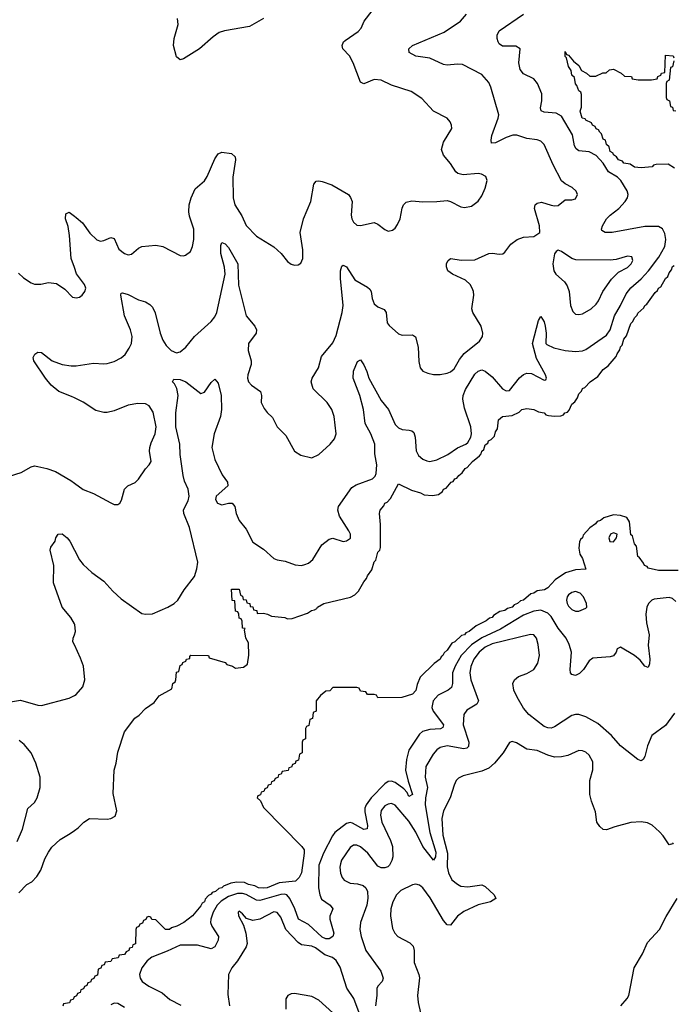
# Model space of a CAD drawing. Header units: inches. Extents: x 1473912 to 1647258, y 640388 to 773423.
# Tile 370 of 420: x 1599685 to 1603455, y 672639 to 678318. Entities that reach past the tile are written whole.
import ezdxf

# ---------------------------------------------------------------- set-up
doc = ezdxf.new("R2010")
doc.units = ezdxf.units.IN
doc.header["$MEASUREMENT"] = 0
doc.layers.add('B5697', color=7, linetype='Continuous')
doc.layers.add('B6607', color=7, linetype='Continuous')

msp = doc.modelspace()

# ---------------------------------------------------------------- linework, layer by layer
at = {"layer": 'B5697', "color": 5}
for points, elevation in [([(1600000, 676888.3), (1599981.6, 676941.6), (1599972.8, 677072.8), (1599964.9, 677124.9), (1599949.7, 677170), (1599950, 677198), (1599970, 677207.3), (1600000, 677184.6)], 680), ([(1599676.9, 676856.9), (1599706.5, 676830), (1599750, 676799.6), (1599770, 676792.9), (1599806.6, 676793.4), (1599850, 676801.6), (1599896.7, 676796.7), (1599944.4, 676764.4), (1599990, 676718.8), (1600000, 676716.4)], 680), ([(1600000, 676136.6), (1599984.4, 676144.4), (1599910, 676174.6), (1599866.3, 676210), (1599833.2, 676250), (1599766.6, 676350), (1599762, 676370), (1599772.7, 676390), (1599790, 676400.4), (1599810, 676399.3), (1599871.4, 676351.4), (1599930.2, 676330.2), (1599981.2, 676321.2), (1600000, 676321)], 660), ([(1599590, 675674.2), (1599693.9, 675706.1), (1599750, 675739.5), (1599770, 675744.2), (1599790, 675741.7), (1599841, 675730), (1599891.4, 675711.4), (1599979.4, 675659.4), (1600000, 675644.5)], 660), ([(1600000, 674834.4), (1599980.4, 674870), (1599928.9, 674930), (1599879.5, 675070), (1599881.2, 675170), (1599861.2, 675258.8), (1599864.8, 675275.2), (1599889.3, 675310), (1599893.6, 675330), (1599907, 675350), (1599930, 675352.4), (1599958, 675330), (1599973, 675310), (1600000, 675259.1)], 640), ([(1600000, 674711.5), (1599991.3, 674730), (1599993, 674750), (1600000, 674769.9)], 640), ([(1599550, 674370.3), (1599690, 674392.4), (1599790, 674364), (1599810, 674362.8), (1599970, 674403.8), (1600000, 674420.4)], 640), ([(1599670, 673578.8), (1599700.4, 673650), (1599730.8, 673769.2), (1599770, 673802.6), (1599786.2, 673830), (1599802, 673890), (1599802, 673950), (1599778, 674030), (1599749.9, 674089.9), (1599710, 674138.3), (1599681.3, 674161.3)], 640), ([(1599678.9, 673281.1), (1599726, 673330), (1599755.5, 673344.5), (1599783.6, 673376.4), (1599806.9, 673413.1), (1599830, 673478), (1599850, 673516), (1599870, 673544.7), (1599919, 673590), (1599976, 673624), (1600000, 673641.1)], 620), ([(1600000, 672682.7), (1599998, 672682), (1599992.7, 672667.3), (1599978, 672662), (1599972.7, 672647.3), (1599938, 672642), (1599932.7, 672627.3)], 620)]:
    msp.add_lwpolyline(points, dxfattribs=dict(at, elevation=elevation))
at = {"layer": 'B6607', "color": 5}
for points, elevation in [([(1600000, 677184.6), (1600010, 677177), (1600046.2, 677146.2), (1600090, 677086.4), (1600130, 677048.5), (1600150, 677041.1), (1600170, 677044), (1600210, 677061.1), (1600230, 677055.5), (1600255.6, 676995.6), (1600290, 676969), (1600310, 676962.8), (1600330, 676966.3), (1600370, 676999.6), (1600390, 677010.2), (1600470, 677018.4), (1600510.7, 677010), (1600610, 676958.8), (1600630, 676956), (1600640.2, 676959.8), (1600670, 676981), (1600681.6, 677010), (1600689.7, 677050), (1600689.7, 677110), (1600664.8, 677184.8), (1600660.7, 677210), (1600662.9, 677250), (1600672.8, 677290), (1600696.9, 677343.1), (1600750, 677389.2), (1600766.6, 677413.4), (1600810, 677516.4), (1600830, 677544.4), (1600850, 677554.9), (1600905.8, 677545.8), (1600927.9, 677527.9), (1600930.3, 677510), (1600914.4, 677410), (1600916.2, 677290), (1600926.5, 677250), (1600966.4, 677186.4), (1600991.7, 677131.7), (1601050, 677070.3), (1601150, 677008.4), (1601192.7, 676970), (1601230, 676924), (1601250, 676907.7), (1601270, 676903), (1601290, 676904.9), (1601306.6, 676913.4), (1601318.3, 676941.7), (1601318, 676990), (1601302.7, 677090), (1601322.6, 677170), (1601363.9, 677270), (1601381, 677370), (1601393.9, 677386.1), (1601410, 677388.9), (1601430, 677384.7), (1601485.3, 677365.3), (1601581.3, 677310), (1601593.5, 677293.5), (1601601.5, 677270), (1601596.5, 677190), (1601600.3, 677170), (1601610.4, 677150), (1601630, 677134), (1601650.4, 677130.4), (1601730, 677148.2), (1601750, 677139.3), (1601790, 677108), (1601810, 677098), (1601835.6, 677104.4), (1601850, 677116.3), (1601863.3, 677136.7), (1601878.9, 677170), (1601890, 677231), (1601898.4, 677250), (1601914.3, 677265.7), (1601947, 677273), (1602010, 677267.9), (1602090.9, 677269.1), (1602150, 677275.3), (1602170, 677270.4), (1602230, 677239.5), (1602250, 677235.8), (1602290, 677242.4), (1602328.5, 677271.5), (1602350, 677302), (1602370, 677346.8), (1602380.5, 677390), (1602373.9, 677413.9), (1602348.2, 677428.2), (1602330, 677430.9), (1602243, 677423), (1602211.4, 677431.4), (1602201, 677441), (1602170, 677489.7), (1602130, 677536.9), (1602118.3, 677570), (1602128.7, 677611.3), (1602176.3, 677690), (1602175.6, 677710), (1602167.6, 677730), (1602149.5, 677750), (1602071.8, 677790), (1602003.9, 677863.9), (1601943.6, 677903.6), (1601830, 677940.5), (1601770, 677969.7), (1601730, 677972.8), (1601670, 677948.2), (1601650, 677958.4), (1601609, 678070), (1601587.7, 678110), (1601548.5, 678150), (1601544.2, 678170), (1601553.3, 678190), (1601562, 678198), (1601637.6, 678250), (1601654, 678270), (1601671.3, 678310), (1601717.8, 678370)], 680), ([(1600000, 676321), (1600010, 676320.9), (1600110, 676336.9), (1600170, 676333.1), (1600190, 676336), (1600230, 676347.2), (1600270, 676368.5), (1600292.6, 676387.4), (1600316.9, 676423.1), (1600328.8, 676451.2), (1600333.8, 676490), (1600324.5, 676530), (1600288.4, 676610), (1600267.1, 676730), (1600270, 676741), (1600277.2, 676742.8), (1600310, 676733.8), (1600370, 676702), (1600411.2, 676691.2), (1600435.8, 676675.8), (1600450, 676659.3), (1600466.7, 676626.7), (1600495, 676510), (1600510, 676468.9), (1600530, 676438.9), (1600557.6, 676410), (1600590, 676397.4), (1600610, 676402), (1600642, 676430), (1600693.6, 676490), (1600790, 676578), (1600810, 676604.9), (1600821.1, 676630), (1600869.5, 676850), (1600865.3, 676890), (1600844.1, 676970), (1600844.7, 677015.3), (1600850, 677033), (1600870, 677025.5), (1600890, 677004.9), (1600942, 676910), (1600946.4, 676786.4), (1600990, 676610.6), (1601041.1, 676550), (1601051.5, 676530), (1601048.8, 676510), (1601005.3, 676450), (1601002.6, 676410), (1601019.5, 676350), (1601020.3, 676330), (1601000.3, 676270), (1600998, 676250), (1601003.7, 676230), (1601022, 676210), (1601074.5, 676174.5), (1601079.5, 676150), (1601078, 676110), (1601095.6, 676075.6), (1601112.1, 676052.1), (1601142.8, 676022.8), (1601170.4, 675970.4), (1601219.2, 675919.2), (1601270.4, 675830.4), (1601306.2, 675806.2), (1601370, 675790.4), (1601410, 675810.4), (1601475.1, 675870), (1601499.7, 675900.3), (1601509.5, 675930), (1601498.9, 676030), (1601485.1, 676070), (1601458.7, 676110), (1601378.3, 676190), (1601365.7, 676230), (1601371.1, 676250), (1601407.2, 676310), (1601424.8, 676375.2), (1601490, 676454), (1601510, 676497.3), (1601545, 676630), (1601551.3, 676670), (1601535.4, 676824.6), (1601535.4, 676870), (1601543.5, 676896.5), (1601550, 676902), (1601570, 676892.4), (1601618, 676818), (1601690, 676775.5), (1601703.4, 676763.4), (1601711.3, 676750), (1601717.2, 676710), (1601730, 676679.5), (1601750, 676662.8), (1601786, 676646), (1601798.9, 676630), (1601804.4, 676570), (1601815.1, 676555.1), (1601870, 676505.5), (1601890, 676499.3), (1601950, 676500.5), (1601968.3, 676488.3), (1601982.6, 676430), (1601986.9, 676346.9), (1601995.5, 676310), (1602010, 676290.7), (1602038.6, 676278.6), (1602071.6, 676271.6), (1602110, 676271.5), (1602150, 676279), (1602170, 676286.5), (1602190, 676303.6), (1602221.4, 676358.6), (1602247.6, 676392.4), (1602336.9, 676463.1), (1602353.5, 676490), (1602356.8, 676510), (1602346.4, 676550), (1602298, 676630), (1602292.8, 676650), (1602304, 676730), (1602302.6, 676750), (1602294.3, 676770), (1602282.6, 676790), (1602255.2, 676815.2), (1602182, 676850), (1602155.1, 676870), (1602147, 676893), (1602146.9, 676910), (1602153.3, 676926.7), (1602170, 676940.5), (1602232.1, 676932.1), (1602310, 676934), (1602390, 676968.8), (1602411.8, 676971.8), (1602450, 676966.4), (1602471.5, 676968.5), (1602482.9, 676977.1), (1602517.2, 677022.8), (1602554, 677050), (1602590, 677064.9), (1602650, 677068), (1602684, 677090), (1602682, 677130), (1602654, 677230), (1602658, 677250), (1602670, 677260.5), (1602694.5, 677265.5), (1602750, 677247.8), (1602770, 677244), (1602790, 677246.3), (1602830, 677279.1), (1602870, 677279.3), (1602890, 677285.5), (1602901.6, 677310), (1602893.6, 677330), (1602872, 677350), (1602830, 677371.3), (1602809.8, 677389.8), (1602762, 677482), (1602710, 677598), (1602690, 677617.4), (1602670, 677625.4), (1602610, 677633.1), (1602551.7, 677651.7), (1602530, 677652.3), (1602490, 677639.3), (1602430, 677608.4), (1602406.1, 677606.1), (1602403.3, 677623.3), (1602407.9, 677650), (1602445.2, 677750), (1602448.1, 677770), (1602403.1, 677930), (1602390, 677956.3), (1602350, 678001.3), (1602239.1, 678059.1), (1602210, 678061.7), (1602150, 678056.2), (1602130, 678059.6), (1602050, 678095.7), (1601968.7, 678108.7), (1601931.6, 678130), (1601929.6, 678150), (1601951.3, 678170), (1602133.3, 678246.7), (1602226.6, 678310), (1602261.3, 678350)], 660), ([(1600000, 675259.1), (1600030, 675202.4), (1600050, 675175.8), (1600101.3, 675130), (1600170, 675080.3), (1600221.5, 675021.5), (1600270, 674976.9), (1600390, 674893.7), (1600410, 674888.7), (1600450, 674891.8), (1600539.3, 674930), (1600575.1, 674950), (1600597, 674970), (1600634, 675030), (1600693, 675107), (1600707.1, 675150), (1600712.4, 675190), (1600663.7, 675390), (1600630.7, 675470), (1600628.9, 675491.1), (1600656.7, 675543.3), (1600661.9, 675570), (1600656.7, 675610), (1600636, 675656), (1600627.6, 675690), (1600611, 675810), (1600607.9, 675870), (1600584.5, 675970), (1600584.5, 676050), (1600598.4, 676150), (1600590.7, 676190.7), (1600577.8, 676217.8), (1600566.9, 676230), (1600574.5, 676245.5), (1600610, 676242.8), (1600643.1, 676230), (1600730, 676162.4), (1600750, 676170.4), (1600790, 676226), (1600810, 676244.9), (1600830, 676222), (1600846.5, 676150), (1600849.4, 676069.4), (1600843, 676030), (1600807.1, 675930), (1600793.2, 675850), (1600810, 675780.5), (1600852.5, 675692.5), (1600883.7, 675650), (1600885.7, 675630), (1600818.5, 675570), (1600814.8, 675550), (1600825, 675530), (1600850, 675519.5), (1600890, 675530.2), (1600910.3, 675530), (1600924.7, 675510), (1600933.2, 675470), (1600950, 675430.4), (1600990, 675379.1), (1601030, 675304.9), (1601090, 675263.8), (1601150, 675210.4), (1601170, 675202.4), (1601215.1, 675195.1), (1601274.4, 675174.4), (1601310, 675170.4), (1601330, 675175.3), (1601350, 675183.1), (1601375.5, 675204.5), (1601428.3, 675290), (1601470, 675322.4), (1601490, 675328), (1601550, 675308.4), (1601570, 675312.7), (1601592.1, 675327.9), (1601593, 675350), (1601583.5, 675370), (1601530, 675454), (1601520.5, 675490), (1601524.4, 675510), (1601599.6, 675620.4), (1601624.8, 675635.2), (1601719.5, 675670), (1601735, 675685), (1601740, 675700), (1601744.4, 675750), (1601733.6, 675813.6), (1601732.8, 675870), (1601710.2, 675930.2), (1601676.8, 675990), (1601668.2, 676070), (1601646.6, 676150), (1601607.7, 676250), (1601609.9, 676290.1), (1601633.6, 676346.4), (1601650, 676355.5), (1601670, 676328.2), (1601687.9, 676290), (1601698.8, 676250), (1601770, 676121.3), (1601812.6, 676070), (1601850, 675984.2), (1601870, 675964), (1601890, 675953.8), (1601931.3, 675950), (1601946.3, 675946.3), (1601957.2, 675937.2), (1601966.5, 675910), (1601971.3, 675831.3), (1601985.3, 675805.3), (1602010, 675783.7), (1602032.9, 675772.9), (1602050.3, 675770.3), (1602090, 675779.1), (1602155.1, 675810), (1602210.5, 675849.5), (1602258.7, 675870), (1602270, 675879.5), (1602287.7, 675910), (1602290.5, 675930), (1602286, 675970), (1602250, 676078), (1602241.4, 676130), (1602242.3, 676150), (1602255.1, 676184.9), (1602310, 676272.9), (1602330, 676291.3), (1602350, 676297.8), (1602370, 676290.3), (1602410, 676258.3), (1602468.5, 676188.5), (1602490, 676178), (1602510, 676179.5), (1602567.5, 676252.5), (1602590, 676271.3), (1602610, 676280.2), (1602637.6, 676277.6), (1602710, 676238.8), (1602718.6, 676241.4), (1602724, 676250), (1602717.6, 676270), (1602665, 676365), (1602641.6, 676450), (1602676.6, 676583.4), (1602690, 676606.8), (1602710, 676576.3), (1602716.3, 676550), (1602722.2, 676510), (1602720.3, 676450), (1602725.2, 676445.2), (1602765.5, 676425.5), (1602830, 676410.1), (1602890, 676405), (1602930, 676408.6), (1602950, 676415.9), (1603070, 676498.5), (1603089.9, 676530), (1603115.9, 676610), (1603151, 676670), (1603182.2, 676737.8), (1603208.9, 676771.1), (1603270, 676823.1), (1603312, 676870), (1603372, 676948), (1603405.1, 677010), (1603412.2, 677050), (1603406, 677086), (1603392.5, 677112.5), (1603370, 677126.3), (1603290, 677124.9), (1603102, 677090), (1603062, 677090), (1603043.3, 677103.3), (1603040.5, 677110), (1603045.4, 677130), (1603069.7, 677170), (1603090, 677191.4), (1603141.1, 677230), (1603177.4, 677270), (1603189.6, 677290), (1603194.5, 677310), (1603189, 677331), (1603151.8, 677390), (1603132.8, 677410), (1603081.5, 677441.5), (1603050, 677490.9), (1603010, 677534.9), (1602970, 677556.7), (1602910, 677562.5), (1602893.9, 677573.9), (1602884.4, 677590), (1602873.6, 677653.6), (1602810, 677762.4), (1602779.5, 677779.5), (1602710, 677785), (1602692.4, 677792.4), (1602688.4, 677810), (1602696.8, 677850), (1602695.6, 677890), (1602670.7, 677950.7), (1602650, 677976.4), (1602590, 678006.9), (1602571.6, 678031.6), (1602564.5, 678070), (1602570.9, 678150.9), (1602545.9, 678165.9), (1602470, 678165.1), (1602450, 678179.7), (1602443.5, 678190), (1602437.8, 678210), (1602439.4, 678230), (1602450, 678253.4), (1602589.8, 678350)], 640), ([(1601090, 678324.5), (1601010, 678279.6), (1600866.5, 678253.5), (1600836, 678244), (1600800.3, 678219.7), (1600721.6, 678150), (1600630, 678091.8), (1600610, 678087.3), (1600590, 678104), (1600572.2, 678170), (1600576.5, 678210), (1600599.3, 678290), (1600594.9, 678325.1)], 680), ([(1603462, 677462), (1603424.7, 677484.7), (1603356, 677484), (1603341, 677479), (1603332, 677470), (1603270, 677464), (1603230, 677467.3), (1603205.2, 677485.2), (1603169, 677490), (1603162, 677502), (1603138, 677510), (1603127.3, 677527.3), (1603110, 677538), (1603107.6, 677547.6), (1603090, 677558), (1603085.6, 677585.6), (1603070, 677598), (1603064, 677624), (1603050, 677629.3), (1603040.4, 677660.4), (1603030, 677668.7), (1603023.1, 677683.1), (1603010, 677689), (1603003.1, 677703.1), (1602989, 677710), (1602983.1, 677723.1), (1602950, 677738), (1602946, 677746), (1602929.5, 677750), (1602918, 677790), (1602925.6, 677814.4), (1602926, 677886), (1602920.4, 677900.4), (1602910, 677908.7), (1602899, 677939), (1602890, 677948), (1602884, 677984), (1602870, 677998), (1602865.2, 678025.2), (1602850, 678048), (1602838, 678098), (1602830, 678106), (1602830, 678134), (1602838, 678118), (1602850, 678114), (1602879.6, 678079.6), (1602910, 678054), (1602924.7, 678024.7), (1602954, 678010), (1602972.7, 677992.7), (1603007.3, 677992.7), (1603048.4, 678011.6), (1603067.3, 678012.7), (1603086, 678030), (1603110, 678033), (1603154, 678010), (1603172.7, 677992.7), (1603214, 677990), (1603218, 677978), (1603251.6, 677971.6), (1603328, 677972), (1603362, 677978), (1603366, 677990), (1603382, 677998), (1603386, 678010), (1603406, 678014), (1603410, 678114), (1603454, 678110), (1603458, 678098)], 620), ([(1603458, 678082), (1603450, 678046), (1603438, 678042), (1603431.3, 677970), (1603418, 677962), (1603414, 677950), (1603414, 677870), (1603418, 677858), (1603432, 677850), (1603438, 677818), (1603450, 677814), (1603454, 677794), (1603470, 677792)], 620), ([(1600000, 673641.1), (1600022.7, 673657.3), (1600055.3, 673690), (1600088, 673710), (1600190, 673706), (1600210, 673710.7), (1600235.5, 673724.5), (1600245.2, 673754.8), (1600224.7, 673855.3), (1600229, 673990), (1600242, 674030), (1600250, 674094), (1600289.3, 674210.7), (1600348.7, 674290), (1600373.2, 674306.8), (1600410, 674344.7), (1600461.2, 674378.8), (1600490, 674418), (1600562, 674458), (1600568, 674490), (1600582, 674498), (1600586, 674510), (1600590, 674554), (1600602, 674558), (1600610, 674594), (1600622, 674598), (1600626, 674610), (1600642, 674618), (1600646, 674630), (1600666, 674634), (1600666, 674646), (1600672, 674652), (1600769, 674651), (1600774, 674650), (1600778, 674638), (1600870, 674610.7), (1600879.6, 674599.6), (1600912, 674590), (1600930, 674578), (1600976.4, 674583.6), (1600999, 674601), (1601006.8, 674653.2), (1601004, 674724), (1600989.4, 674750.6), (1600982, 674798), (1600986, 674806), (1600970, 674808.7), (1600968, 674848), (1600962, 674862), (1600950, 674866), (1600948.7, 674888.7), (1600942, 674902), (1600930, 674906), (1600926, 674966), (1600910, 674968), (1600907.3, 675032.7), (1600950, 675034), (1600958, 674998), (1600970, 674994), (1600974, 674974), (1600990, 674972), (1600994, 674954), (1601012, 674950), (1601014, 674934), (1601030, 674932), (1601034, 674914), (1601052, 674910), (1601054, 674894), (1601090, 674894.8), (1601114, 674890), (1601138, 674878), (1601214, 674870), (1601230, 674862), (1601256.4, 674863.6), (1601345.6, 674894.4), (1601368, 674910), (1601385.6, 674914.4), (1601398, 674922), (1601402, 674930), (1601438, 674950), (1601592.9, 674987.1), (1601618.4, 675001.6), (1601638.4, 675021.6), (1601670, 675076), (1601685.6, 675094.4), (1601690, 675110.7), (1601715.1, 675144.9), (1601730, 675190.7), (1601739.7, 675200.3), (1601750, 675246), (1601761.5, 675258.5), (1601765.7, 675274.3), (1601765.7, 675405.7), (1601760.9, 675470), (1601764.5, 675490), (1601784.9, 675515.1), (1601790, 675530.3), (1601804.2, 675535.8), (1601823.3, 675556.7), (1601870, 675640.7), (1601944.5, 675604.5), (1601996, 675590), (1602017.5, 675577.5), (1602065.6, 675574.4), (1602099.7, 675580.3), (1602123.9, 675596.1), (1602130, 675610.3), (1602144.2, 675615.8), (1602174, 675650), (1602184.9, 675655.1), (1602194, 675670), (1602205.4, 675674.6), (1602217.2, 675690), (1602236.2, 675703.8), (1602254, 675730), (1602265.3, 675734.7), (1602297.2, 675770), (1602337.2, 675802.8), (1602346, 675814), (1602350, 675830.4), (1602361.5, 675838.5), (1602370, 675866), (1602383.9, 675876.1), (1602388.2, 675890), (1602403.9, 675896.1), (1602423.6, 675916.4), (1602430, 675941), (1602440.9, 675959.1), (1602446.3, 676010), (1602469.3, 676030), (1602524.9, 676035.1), (1602565.3, 676054.7), (1602581.2, 676070), (1602610, 676076.4), (1602651, 676070), (1602676.4, 676056.4), (1602710.6, 676050), (1602719.8, 676039.8), (1602734.7, 676034.7), (1602770, 676032.2), (1602806.6, 676033.4), (1602820.9, 676039.1), (1602829.4, 676050), (1602844.7, 676055.3), (1602854.8, 676065.2), (1602870, 676100.7), (1602886.2, 676113.8), (1602902.9, 676137.1), (1602910, 676160.7), (1602925.3, 676174.7), (1602930, 676190.4), (1602943.6, 676196.4), (1602975.3, 676230), (1603018.9, 676261.1), (1603050, 676301), (1603079.1, 676320.9), (1603125.1, 676374.9), (1603130, 676390.7), (1603146.1, 676413.9), (1603150, 676430.7), (1603159.7, 676440.3), (1603170, 676474.8), (1603184.9, 676495.1), (1603210, 676566), (1603222, 676578), (1603230, 676598.8), (1603246.3, 676613.7), (1603250, 676624.7), (1603284.1, 676655.9), (1603290, 676670.7), (1603302.7, 676677.3), (1603350, 676744.7), (1603364.1, 676755.9), (1603370, 676770.7), (1603382, 676778), (1603410, 676824.7), (1603423.2, 676836.8), (1603430, 676858), (1603444.5, 676875.5), (1603450, 676894.8), (1603458.9, 676901.1)], 620), ([(1600000, 676716.4), (1600010, 676714), (1600030, 676717.3), (1600045.2, 676730), (1600060.9, 676750), (1600066.6, 676770), (1600058.4, 676790), (1600012.4, 676852.4), (1600000, 676888.3)], 680), ([(1600000, 675644.5), (1600050, 675608.2), (1600110, 675584.9), (1600210, 675530.8), (1600230, 675522.8), (1600250, 675521), (1600262, 675530), (1600272.5, 675547.5), (1600289.5, 675610.5), (1600309, 675630), (1600350, 675648.4), (1600370, 675668.2), (1600410, 675727.7), (1600432.3, 675750), (1600442.9, 675770), (1600433.6, 675830), (1600434.6, 675850), (1600442.3, 675877.7), (1600466.3, 675930), (1600471.4, 675970), (1600454.2, 676054.2), (1600431.9, 676091.9), (1600410, 676103), (1600365.4, 676105.4), (1600310, 676094.8), (1600230, 676062.8), (1600190, 676052.9), (1600170, 676052.9), (1600123.6, 676063.6), (1600050, 676111.6), (1600000, 676136.6)], 660), ([(1603482, 675142), (1603370, 675140.9), (1603310, 675154), (1603303.3, 675163.3), (1603287.8, 675170), (1603283.6, 675183.6), (1603258, 675218), (1603250, 675222.7), (1603241.5, 675281.5), (1603230, 675295.3), (1603220.2, 675340.2), (1603210, 675347.3), (1603202.5, 675422.5), (1603186.2, 675446.2), (1603150, 675459.3), (1603110, 675462), (1603054.7, 675445.3), (1603034.8, 675430), (1603016.1, 675423.9), (1603006, 675410), (1602973.3, 675386.7), (1602935.1, 675344.9), (1602930, 675329.4), (1602919.1, 675320.9), (1602913.4, 675306.6), (1602910.3, 675270), (1602914.6, 675234.6), (1602930, 675211), (1602950.3, 675149.7), (1602890, 675145.1), (1602833, 675127), (1602772.8, 675087.2), (1602730, 675041.2), (1602711.3, 675030), (1602670, 675023.7), (1602650.8, 675010), (1602633.7, 675006.3), (1602590.8, 674970), (1602574.2, 674965.8), (1602556, 674950), (1602537.1, 674942.9), (1602524.7, 674930), (1602498.5, 674921.5), (1602482, 674910), (1602454.6, 674905.4), (1602418, 674882), (1602410.5, 674870), (1602393.7, 674866.3), (1602374.8, 674850), (1602317.1, 674822.9), (1602277.3, 674790), (1602258, 674782), (1602250.4, 674770), (1602233.4, 674766.6), (1602194, 674730), (1602178, 674722), (1602150, 674681.2), (1602133.4, 674666.6), (1602126, 674650), (1602116.4, 674643.6), (1602110.4, 674630), (1602074.4, 674605.6), (1601994.4, 674525.6), (1601976.4, 674483.6), (1601970, 674448.7), (1601950, 674428.7), (1601888.4, 674408.4), (1601750, 674406), (1601742, 674422), (1601730, 674426), (1601690, 674426), (1601682, 674442), (1601650, 674446), (1601642, 674462), (1601630, 674466), (1601490, 674466), (1601472.7, 674447.3), (1601450, 674446), (1601419.6, 674420.4), (1601394, 674390), (1601394, 674330), (1601378, 674322), (1601372.7, 674287.3), (1601358, 674282), (1601352.7, 674247.3), (1601338, 674242), (1601334, 674230), (1601334, 674170), (1601318, 674162), (1601314, 674150), (1601314, 674090), (1601298, 674082), (1601292.7, 674047.3), (1601278, 674042), (1601272.7, 674027.3), (1601258, 674022), (1601252.7, 674007.3), (1601238, 674002), (1601232.7, 673987.3), (1601198, 673982), (1601192.7, 673967.3), (1601178, 673962), (1601172.7, 673947.3), (1601158, 673942), (1601152.7, 673927.3), (1601138, 673922), (1601132.7, 673907.3), (1601118, 673902), (1601112.7, 673887.3), (1601098, 673882), (1601092.7, 673867.3), (1601078, 673862), (1601072.7, 673847.3), (1601058, 673842), (1601054, 673830), (1601072.7, 673812.7), (1601090, 673774), (1601312, 673550), (1601324.7, 673530), (1601326, 673510), (1601310, 673398), (1601296.3, 673370), (1601276, 673350), (1601181.1, 673338.9), (1601111.3, 673310), (1601090, 673308.6), (1601062, 673310), (1601041.5, 673321.5), (1601004, 673330), (1600982, 673342), (1600936.4, 673343.6), (1600902.5, 673337.5), (1600860.3, 673319.7), (1600850.7, 673310), (1600832.8, 673307.2), (1600814, 673290), (1600795.8, 673284.2), (1600790, 673274), (1600773.1, 673266.9), (1600754.9, 673245.1), (1600750, 673229.6), (1600737.5, 673222.5), (1600730, 673206), (1600681, 673150), (1600630.8, 673110), (1600591, 673090), (1600559.8, 673080.2), (1600549.5, 673069.5), (1600526, 673070), (1600470, 673126), (1600447.3, 673127.3), (1600442, 673142), (1600430, 673146), (1600418, 673142), (1600412.7, 673127.3), (1600398, 673122), (1600392.7, 673107.3), (1600378, 673102), (1600372.7, 673087.3), (1600358, 673082), (1600354, 673070), (1600352.7, 672987.3), (1600338, 672982), (1600332.7, 672967.3), (1600318, 672962), (1600314, 672950), (1600298, 672942), (1600290, 672926), (1600258, 672922), (1600252.7, 672907.3), (1600218, 672902), (1600210, 672886), (1600178, 672882), (1600172.7, 672867.3), (1600158, 672862), (1600152.7, 672847.3), (1600138, 672842), (1600132.7, 672807.3), (1600118, 672802), (1600112.7, 672787.3), (1600098, 672782), (1600092.7, 672767.3), (1600078, 672762), (1600072.7, 672747.3), (1600058, 672742), (1600052.7, 672727.3), (1600038, 672722), (1600032.7, 672707.3), (1600018, 672702), (1600012.7, 672687.3), (1600000, 672682.7)], 620), ([(1603470, 674962), (1603450, 674980.5), (1603430, 674986.3), (1603344.4, 674975.6), (1603330, 674969.2), (1603310.8, 674950), (1603302.8, 674930), (1603296.3, 674890), (1603299.1, 674839.1), (1603314.9, 674770), (1603310.5, 674710), (1603319.6, 674630), (1603317.4, 674602.6), (1603310, 674581.2), (1603290, 674589.6), (1603263.5, 674623.5), (1603231.5, 674651.5), (1603150, 674699), (1603131, 674689), (1603126, 674670), (1603110.5, 674649.5), (1603090, 674642.7), (1602990, 674635.1), (1602970, 674619.3), (1602937.4, 674570), (1602913.4, 674546.6), (1602890, 674536), (1602870, 674540.5), (1602862.2, 674550), (1602858.8, 674570), (1602867.8, 674670), (1602854.8, 674714.8), (1602836, 674750), (1602790, 674808.7), (1602750, 674875.7), (1602730, 674894.3), (1602690, 674911.4), (1602650, 674907.1), (1602590, 674883), (1602458, 674802), (1602350, 674753.1), (1602290, 674711.9), (1602230.5, 674650), (1602196.3, 674590), (1602181.5, 674550), (1602181.9, 674490), (1602174.6, 674465.4), (1602155.3, 674450), (1602098.3, 674421.7), (1602070, 674389.6), (1602062.5, 674350), (1602070.2, 674330), (1602130.1, 674250), (1602124.7, 674235.3), (1602111.8, 674228.2), (1602050, 674223.4), (1602008, 674212), (1601990, 674196.4), (1601930, 674104), (1601915.3, 674050), (1601910.6, 673990), (1601925.5, 673925.5), (1601950, 673849.2), (1601930, 673838), (1601920.3, 673860.3), (1601900.9, 673880.9), (1601850, 673918.9), (1601830, 673926.2), (1601810, 673923.3), (1601790, 673910.5), (1601712.2, 673830), (1601683.8, 673790), (1601675.7, 673770), (1601675, 673750), (1601690.5, 673670), (1601688.2, 673651.8), (1601670, 673646.8), (1601604.1, 673684.1), (1601590, 673687.7), (1601570, 673682.1), (1601503.3, 673630), (1601488, 673610), (1601436.1, 673510), (1601410, 673441.2), (1601408.6, 673310), (1601415.8, 673270), (1601425.5, 673245.5), (1601475.6, 673210), (1601491.6, 673190), (1601473.7, 673146.3), (1601473.7, 673130), (1601497.3, 673050), (1601490.8, 673029.2), (1601470, 673017), (1601450, 673017.1), (1601430, 673025.3), (1601350, 673098.5), (1601292.3, 673130), (1601271.2, 673190), (1601243.5, 673250), (1601225.4, 673270), (1601210, 673274.7), (1601190, 673272.7), (1601070, 673237), (1601050, 673239.6), (1600990, 673273.1), (1600970, 673278.6), (1600941.8, 673278.2), (1600890, 673260.4), (1600846.3, 673233.7), (1600823, 673210), (1600801.3, 673170), (1600787.1, 673130), (1600785.2, 673110), (1600792.1, 673090), (1600831.9, 673030), (1600830, 673009.6), (1600809.3, 672970.7), (1600790, 672959.1), (1600710, 672979.9), (1600610, 672980.6), (1600535.4, 672944.6), (1600447.3, 672910), (1600420.8, 672890), (1600388.3, 672850), (1600375.9, 672810), (1600379.8, 672790), (1600391.3, 672770), (1600430, 672743.7), (1600505.8, 672705.8), (1600550, 672667.1), (1600614.4, 672634.4)], 640), ([(1600000, 674769.9), (1600007.1, 674790), (1600002.4, 674830), (1600000, 674834.4)], 640), ([(1603461.2, 674318.8), (1603410, 674247), (1603331.5, 674190), (1603305.3, 674130), (1603290, 674068.7), (1603280.7, 674050), (1603270, 674042.9), (1603249.5, 674050), (1603149.5, 674130), (1603098, 674190), (1603018.5, 674258.5), (1602950, 674297.4), (1602910, 674310.7), (1602890, 674310.7), (1602870, 674304.6), (1602770, 674239.3), (1602750, 674232), (1602730, 674233.1), (1602710, 674241.5), (1602621.1, 674310), (1602590, 674346.3), (1602553.5, 674410), (1602535.4, 674450), (1602529.7, 674490), (1602539.6, 674510), (1602560.9, 674530), (1602610, 674546.7), (1602649.7, 674570), (1602674.1, 674605.9), (1602683.1, 674650), (1602674.7, 674714.7), (1602665.4, 674750), (1602650, 674769.6), (1602630, 674772.9), (1602410, 674717.2), (1602370, 674698.1), (1602334.1, 674670), (1602303.6, 674630), (1602287.7, 674587.7), (1602281.4, 674550), (1602287, 674510), (1602331.3, 674390), (1602322, 674370), (1602264.5, 674335.5), (1602246.2, 674310), (1602243.3, 674250), (1602274.7, 674150), (1602273.7, 674126.3), (1602263.1, 674116.9), (1602246.8, 674113.2), (1602150, 674129.9), (1602110, 674120.3), (1602090, 674106), (1602070, 674081.7), (1602027.9, 674010), (1602023.2, 673950), (1602037.4, 673890), (1602024.9, 673830), (1602023.7, 673790), (1602051.1, 673630), (1602084.3, 673515.7), (1602083.9, 673490), (1602071.5, 673470), (1602010, 673549.1), (1601970, 673632.1), (1601930, 673694.7), (1601850, 673788), (1601830, 673796.9), (1601810, 673794), (1601790, 673783), (1601770, 673757), (1601766, 673730), (1601773.8, 673690), (1601824, 673584), (1601834.6, 673550), (1601836.8, 673490), (1601831.8, 673468.2), (1601818.4, 673441.6), (1601808.5, 673431.5), (1601790, 673425.2), (1601770, 673426), (1601750, 673434.8), (1601692.3, 673510), (1601650, 673546.6), (1601630, 673556.1), (1601610, 673556.1), (1601590, 673542.6), (1601540.8, 673470), (1601534.6, 673450), (1601531.9, 673430), (1601535.6, 673395.6), (1601544, 673370), (1601555.5, 673355.5), (1601590, 673336.9), (1601633.1, 673333.1), (1601665, 673325), (1601681.1, 673310), (1601690.2, 673290), (1601691.8, 673251.8), (1601687, 673210), (1601651.3, 673110), (1601647.5, 673070), (1601654.7, 673030), (1601681.8, 672950), (1601767.1, 672830), (1601781.5, 672790), (1601775.8, 672770), (1601750, 672743.6), (1601744.1, 672730), (1601744.7, 672690), (1601736.8, 672630)], 660), ([(1600000, 674420.4), (1600010, 674426), (1600049.7, 674470), (1600060.3, 674510), (1600051.8, 674590), (1600035.7, 674635.7), (1600000, 674711.5)], 640), ([(1603454.8, 673570), (1603450, 673564), (1603430, 673559), (1603396.2, 673610), (1603374.1, 673634.1), (1603332.3, 673672.3), (1603305.8, 673685.8), (1603270, 673692.2), (1603210, 673686.8), (1603117, 673663), (1603070, 673646), (1603050, 673647.3), (1603030, 673663.7), (1603014.5, 673690), (1603005.4, 673750), (1602982, 673810), (1602972.6, 673850), (1602974, 673930), (1602990, 673991.3), (1602990, 674037.2), (1602970, 674076.3), (1602950, 674092.8), (1602930, 674101.1), (1602910, 674102), (1602845.9, 674074.1), (1602810, 674066.5), (1602770, 674064.7), (1602730, 674075.3), (1602670, 674102), (1602610, 674110.8), (1602550, 674146.3), (1602525.8, 674154.2), (1602510, 674149), (1602473, 674090), (1602422.9, 674030), (1602390, 674001.1), (1602350, 673982.9), (1602243.1, 673956.9), (1602216.5, 673943.5), (1602203.1, 673930), (1602190, 673903.7), (1602167.6, 673830), (1602130, 673755.6), (1602120.1, 673710), (1602124.9, 673615.1), (1602152.6, 673510), (1602151, 673431), (1602157.2, 673397.2), (1602176.9, 673356.9), (1602210, 673331.1), (1602230, 673321.1), (1602270, 673315.9), (1602350, 673328.4), (1602370, 673319.3), (1602421.3, 673270), (1602430.4, 673250), (1602400.7, 673230), (1602330, 673213.4), (1602246.8, 673173.2), (1602210, 673147.4), (1602170, 673095.6), (1602150, 673096.3), (1602130, 673121.3), (1602052.7, 673252.7), (1602010, 673309.8), (1601990, 673326.4), (1601970, 673332.2), (1601950, 673327.4), (1601884, 673296), (1601857.6, 673270), (1601837.5, 673230), (1601826.3, 673190), (1601823, 673150), (1601835.9, 673075.9), (1601848.4, 673048.4), (1601866, 673030), (1601934.1, 672994.1), (1601954.4, 672974.4), (1601959.5, 672950), (1601959.1, 672879.1), (1601987.4, 672810), (1601990, 672792), (1601979.3, 672690), (1601983.2, 672650), (1601996.9, 672590)], 680), ([(1603151.8, 672630), (1603188.3, 672671.7), (1603197.7, 672690), (1603229.8, 672850), (1603276.5, 672930), (1603305.4, 672994.6), (1603374.6, 673070), (1603413.8, 673146.2), (1603477.2, 673250)], 680), ([(1601643.2, 672590), (1601612.3, 672672.3), (1601572.5, 672732.5), (1601532.9, 672852.9), (1601510, 672891.2), (1601488.5, 672908.5), (1601444.4, 672924.4), (1601390, 672965), (1601370, 672973.7), (1601310, 672981.5), (1601290, 672994.5), (1601220.7, 673070), (1601190, 673141.6), (1601170, 673168), (1601150, 673172), (1601070, 673130.6), (1601030, 673122.7), (1600993.6, 673133.6), (1600970, 673161.2), (1600950, 673176), (1600944, 673170), (1600946, 673150), (1600975.4, 673095.4), (1600989.3, 673049.3), (1600997.6, 672990), (1600990.2, 672969.8), (1600940.3, 672890), (1600908.8, 672850), (1600888.4, 672810), (1600885.1, 672694.9), (1600895, 672630)], 660), ([(1601491.1, 672590), (1601410, 672662.4), (1601370, 672683.5), (1601270, 672700.5), (1601250, 672698.4), (1601231, 672690), (1601220.4, 672670), (1601219.6, 672610)], 680), ([(1600290, 672620.9), (1600250, 672644.4), (1600230, 672645.6), (1600210, 672636.4)], 640)]:
    msp.add_lwpolyline(points, dxfattribs=dict(at, elevation=elevation))
for points, elevation in [([(1602790, 676989), (1602778.8, 676981.2), (1602770, 676968), (1602759.5, 676910), (1602764.9, 676870), (1602777.1, 676850), (1602827, 676807), (1602843.2, 676783.2), (1602853.1, 676750), (1602860.9, 676670), (1602875.1, 676635.1), (1602890, 676620.4), (1602910, 676618), (1602930, 676622.3), (1602980.5, 676650), (1603010, 676676.9), (1603023.8, 676696.2), (1603048, 676750), (1603097.8, 676822.2), (1603138.5, 676861.5), (1603190, 676889.2), (1603212.2, 676910), (1603220.5, 676930), (1603216, 676950), (1603190, 676954), (1603124.5, 676935.5), (1603090, 676931), (1602893.1, 676933.1), (1602870, 676940.5), (1602810, 676980.9)], 660), ([(1603110, 675358.5), (1603093, 675350), (1603082, 675330), (1603089, 675309), (1603110, 675306), (1603127.3, 675330), (1603131.2, 675350)], 640), ([(1602890, 675019.8), (1602870, 675015), (1602850, 675000.9), (1602842.7, 674990), (1602837.7, 674970), (1602841.9, 674950), (1602850, 674935.3), (1602870, 674915.9), (1602890, 674907.1), (1602910, 674906.9), (1602950, 674923), (1602955.1, 674930), (1602954.5, 674950), (1602935.9, 674990), (1602917.7, 675010)], 640)]:
    msp.add_lwpolyline(points, close=True, dxfattribs=dict(at, elevation=elevation))

doc.saveas('drawing.dxf')
